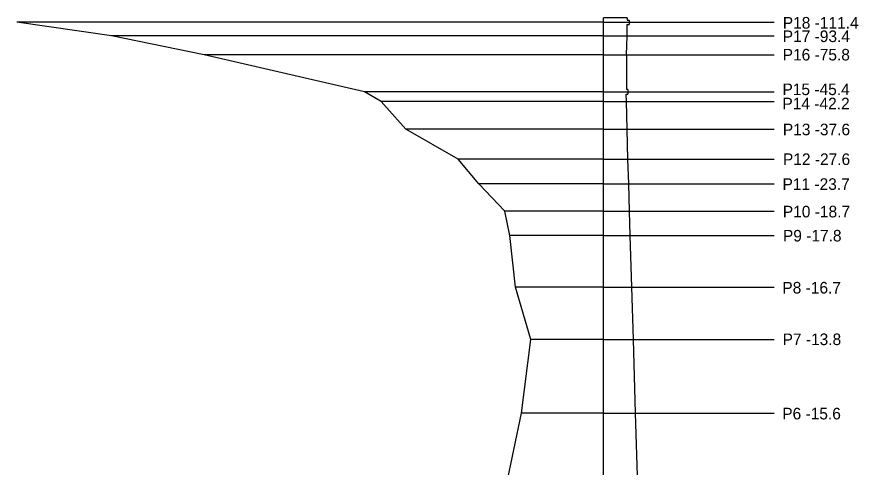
# Model space of a CAD drawing. Extents: x 138 to 264, y -75 to 121.
# Drawn here: x 198.76 to 214.73, y 99.53 to 108.07 of the extents above; entities that cross this region are included whole.
import ezdxf

# ---------------------------------------------------------------- set-up
doc = ezdxf.new("R2010")
doc.units = 0
doc.layers.add('Standart wykresów', color=7, linetype='Continuous')
doc.layers.add('Wykresy 4 maj 2008', color=7, linetype='Continuous')

msp = doc.modelspace()

# ---------------------------------------------------------------- linework, layer by layer
at = {"layer": 'Standart wykresów'}
for p, q in [((210.343, 108.051), (209.897, 108.051)), ((209.897, 87.967), (209.897, 108.051)), ((209.897, 107.967), (213.134, 107.967)), ((210.343, 108.051), (210.343, 108.009)), ((210.343, 108.009), (210.38, 108.009)), ((210.38, 108.009), (210.38, 107.967)), ((210.38, 107.967), (210.38, 107.925)), ((210.343, 107.925), (210.38, 107.925)), ((210.343, 107.711), (210.343, 107.925)), ((209.897, 107.711), (213.134, 107.711)), ((210.328, 107.348), (210.343, 107.711)), ((209.897, 107.348), (213.134, 107.348)), ((210.328, 107.348), (210.328, 106.694)), ((209.897, 106.65), (213.134, 106.65)), ((210.358, 106.694), (210.328, 106.694)), ((210.358, 106.694), (210.358, 106.65)), ((210.358, 106.65), (210.358, 106.606)), ((210.328, 106.463), (210.324, 106.606)), ((210.324, 106.606), (210.358, 106.606)), ((209.897, 106.463), (213.134, 106.463)), ((210.343, 105.937), (210.328, 106.463)), ((209.897, 105.937), (213.134, 105.937)), ((210.358, 105.369), (210.343, 105.937)), ((209.897, 105.369), (213.134, 105.369)), ((210.373, 104.901), (210.358, 105.369)), ((209.897, 104.901), (213.134, 104.901)), ((210.385, 104.384), (210.373, 104.901)), ((209.897, 104.384), (213.134, 104.384)), ((210.402, 103.925), (210.385, 104.384)), ((209.897, 103.925), (213.134, 103.925)), ((210.43, 102.945), (210.402, 103.925)), ((209.897, 102.945), (213.134, 102.945)), ((210.46, 101.951), (210.43, 102.945)), ((209.897, 101.951), (213.134, 101.951)), ((210.5, 100.549), (210.46, 101.951)), ((209.897, 100.549), (213.134, 100.549)), ((210.544, 99.158), (210.5, 100.549))]:
    msp.add_line(p, q, dxfattribs=at)
at = {"layer": 'Wykresy 4 maj 2008'}
for p, q in [((209.897, 107.967), (198.761, 107.967)), ((209.897, 107.711), (200.558, 107.711)), ((209.897, 107.348), (202.317, 107.348)), ((209.897, 106.65), (205.36, 106.65)), ((209.897, 106.463), (205.674, 106.463)), ((209.897, 105.937), (206.14, 105.937)), ((209.897, 105.369), (207.135, 105.369)), ((209.897, 104.901), (207.528, 104.901)), ((209.897, 104.384), (208.024, 104.384)), ((209.897, 103.925), (208.116, 103.925)), ((209.897, 102.945), (208.223, 102.945)), ((209.897, 101.951), (208.516, 101.951)), ((209.897, 100.549), (208.338, 100.549))]:
    msp.add_line(p, q, dxfattribs=at)
msp.add_lwpolyline([(209.897, 92.253), (209.49, 93.698), (208.88, 95.074), (208.475, 96.441), (208.263, 97.799), (208.05, 99.158), (208.338, 100.549), (208.516, 101.951), (208.223, 102.945), (208.116, 103.925), (208.024, 104.384), (207.528, 104.901), (207.135, 105.369), (206.14, 105.937), (205.674, 106.463), (205.36, 106.65), (202.317, 107.348), (200.558, 107.711), (198.761, 107.967)], dxfattribs=at)

# ---------------------------------------------------------------- texts
for s, p in [('P18 -111.4', (213.296, 107.848)), ('P17 -93.4', (213.295, 107.592)), ('P16 -75.8', (213.294, 107.243)), ('P15 -45.4', (213.29, 106.586)), ('P14 -42.2', (213.289, 106.316)), ('P13 -37.6', (213.297, 105.824)), ('P12 -27.6', (213.299, 105.26)), ('P11 -23.7', (213.291, 104.788)), ('P10 -18.7', (213.297, 104.266)), ('P9 -17.8', (213.299, 103.809)), ('P8 -16.7', (213.288, 102.822)), ('P7 -13.8', (213.292, 101.843)), ('P6 -15.6', (213.286, 100.434))]:
    msp.add_text(s, height=0.22, dxfattribs=at).set_placement(p)

doc.saveas('drawing.dxf')
